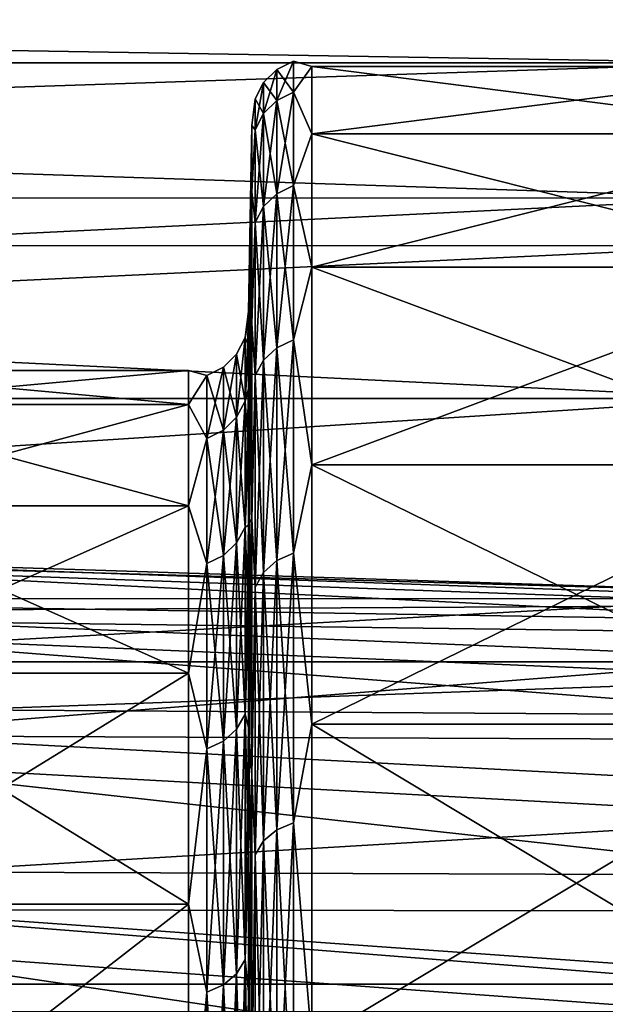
# Model space of a CAD drawing. Header units: metres. Extents: x 59 to 135, y -85 to 115.
# Tile 261 of 290: x 100.21 to 102.65, y 44.76 to 48.86. Entities that reach past the tile are written whole.
import ezdxf

# ---------------------------------------------------------------- set-up
doc = ezdxf.new("R2010")
doc.units = ezdxf.units.M
doc.layers.add('solid_20_404_502_XXX', color=7, linetype='CONTINUOUS')

msp = doc.modelspace()

# ---------------------------------------------------------------- linework, layer by layer
at = {"layer": 'solid_20_404_502_XXX'}
for points in [[(103.25, 49.118969, -9.109835), (72.358109, 47.919746, -11.497985), (72.34034, 49.120304, -9.106745)], [(103.25, 49.118969, 9.109835), (72.34034, 49.120117, 9.107179), (72.358109, 47.919556, 11.498317)], [(103.25, 49.118969, -9.109835), (103.25, 47.918583, -11.5), (72.358109, 47.919746, -11.497985)], [(103.25, 47.918583, 11.5), (103.25, 49.118969, 9.109835), (72.358109, 47.919556, 11.498317)], [(103.25, 48.96447, 1.221041), (103.25, 48.680962, 3.646612), (86.25, 48.964455, 1.221133)], [(103.25, 48.96447, -1.221041), (86.25, 48.964455, -1.221133), (86.25, 48.680981, -3.646483)], [(103.25, 48.680962, -3.646612), (103.25, 48.96447, -1.221041), (86.25, 48.680981, -3.646483)], [(103.25, 48.680962, 3.646612), (86.25, 48.680981, 3.646483), (86.25, 48.964455, 1.221133)], [(103.25, 48.117779, 6.022868), (86.25, 48.117695, 6.023078), (86.25, 48.680981, 3.646483)], [(103.25, 48.680962, 3.646612), (103.25, 48.117779, 6.022868), (86.25, 48.680981, 3.646483)], [(103.25, 48.680962, -3.646612), (86.25, 48.680981, -3.646483), (86.25, 48.117695, -6.023078)], [(103.25, 48.117779, -6.022868), (103.25, 48.680962, -3.646612), (86.25, 48.117695, -6.023078)], [(101.28508, 48.523365, 2.312428), (101.354248, 48.557949, 2.316325), (101.354248, 48.688034)], [(101.28508, 48.653229), (101.354248, 48.688034), (101.354248, 48.557949, -2.316325)], [(101.28508, 48.653229), (101.28508, 48.523365, 2.312428), (101.354248, 48.688034)], [(101.354248, 48.688034), (101.430672, 48.664978, 1.203598), (101.430672, 48.664978, -1.203598)], [(101.354248, 48.688034), (101.354248, 48.557949, 2.316325), (101.430672, 48.664978, 1.203598)], [(101.354248, 48.557949, -2.316325), (101.354248, 48.688034), (101.430672, 48.664978, -1.203598)], [(101.354248, 48.557949, 2.316325), (101.430672, 48.385521, 3.594517), (101.430672, 48.664978, 1.203598)], [(101.354248, 48.557949, -2.316325), (101.430672, 48.664978, -1.203598), (101.430672, 48.385521, -3.594517)], [(101.430672, 48.664978, -1.203598), (103.635002, 48.664978, -1.203598), (103.635002, 48.385521, -3.594517)], [(101.430672, 48.385521, -3.594517), (101.430672, 48.664978, -1.203598), (103.635002, 48.385521, -3.594517)], [(101.430672, 48.664978, 1.203598), (103.635002, 48.664978, 1.203598), (103.635002, 48.664978, -1.203598)], [(101.430672, 48.664978, -1.203598), (101.430672, 48.664978, 1.203598), (103.635002, 48.664978, -1.203598)], [(101.430672, 48.385521, 3.594517), (103.635002, 48.385521, 3.594517), (103.635002, 48.664978, 1.203598)], [(101.430672, 48.664978, 1.203598), (101.430672, 48.385521, 3.594517), (103.635002, 48.664978, 1.203598)], [(101.229874, 48.46941, 2.306349), (101.28508, 48.523365, 2.312428), (101.28508, 48.653229)], [(101.229874, 48.59893), (101.28508, 48.653229), (101.28508, 48.523365, -2.312428)], [(101.229874, 48.59893), (101.229874, 48.46941, 2.306349), (101.28508, 48.653229)], [(101.28508, 48.523365, -2.312428), (101.28508, 48.653229), (101.354248, 48.557949, -2.316325)], [(101.193939, 48.401257, 2.298669), (101.229874, 48.46941, 2.306349), (101.229874, 48.59893)], [(101.193939, 48.530346), (101.229874, 48.59893), (101.229874, 48.46941, -2.306349)], [(101.193939, 48.530346), (101.193939, 48.401257, 2.298669), (101.229874, 48.59893)], [(101.229874, 48.46941, -2.306349), (101.229874, 48.59893), (101.28508, 48.523365, -2.312428)], [(101.28508, 48.13541, 4.595776), (101.354248, 48.169342, 4.60352), (101.354248, 48.557949, 2.316325)], [(101.28508, 48.523365, 2.312428), (101.28508, 48.13541, 4.595776), (101.354248, 48.557949, 2.316325)], [(101.28508, 48.523365, -2.312428), (101.354248, 48.557949, -2.316325), (101.354248, 48.169342, -4.60352)], [(101.354248, 48.557949, 2.316325), (101.354248, 48.169342, 4.60352), (101.430672, 48.385521, 3.594517)], [(101.354248, 48.169342, -4.60352), (101.354248, 48.557949, -2.316325), (101.430672, 48.385521, -3.594517)], [(101.193939, 48.530346), (101.18071, 48.419758, -1.189315), (101.18071, 48.419758, 1.189315)], [(101.193939, 48.401257, -2.298669), (101.18071, 48.419758, -1.189315), (101.193939, 48.530346)], [(101.193939, 48.530346), (101.18071, 48.419758, 1.189315), (101.193939, 48.401257, 2.298669)], [(101.193939, 48.401257, -2.298669), (101.193939, 48.530346), (101.229874, 48.46941, -2.306349)], [(101.229874, 48.082474, 4.583694), (101.28508, 48.13541, 4.595776), (101.28508, 48.523365, 2.312428)], [(101.229874, 48.46941, 2.306349), (101.229874, 48.082474, 4.583694), (101.28508, 48.523365, 2.312428)], [(101.229874, 48.46941, -2.306349), (101.28508, 48.523365, -2.312428), (101.28508, 48.13541, -4.595776)], [(101.28508, 48.13541, -4.595776), (101.28508, 48.523365, -2.312428), (101.354248, 48.169342, -4.60352)], [(101.193939, 48.015606, 4.568432), (101.229874, 48.082474, 4.583694), (101.229874, 48.46941, 2.306349)], [(101.193939, 48.401257, 2.298669), (101.193939, 48.015606, 4.568432), (101.229874, 48.46941, 2.306349)], [(101.193939, 48.401257, -2.298669), (101.229874, 48.46941, -2.306349), (101.229874, 48.082474, -4.583694)], [(101.229874, 48.082474, -4.583694), (101.229874, 48.46941, -2.306349), (101.28508, 48.13541, -4.595776)], [(101.166595, 47.609795, -1.186174), (101.18071, 48.419758, -1.189315), (101.18071, 48.143616, -3.551863)], [(101.166595, 47.645638), (101.18071, 48.419758, 1.189315), (101.18071, 48.419758, -1.189315)], [(101.166595, 47.609795, -1.186174), (101.166595, 47.645638), (101.18071, 48.419758, -1.189315)], [(101.166595, 47.502399, 2.36802), (101.18071, 48.143616, 3.551863), (101.18071, 48.419758, 1.189315)], [(101.166595, 47.609795, 1.186174), (101.166595, 47.502399, 2.36802), (101.18071, 48.419758, 1.189315)], [(101.166595, 47.645638), (101.166595, 47.609795, 1.186174), (101.18071, 48.419758, 1.189315)], [(101.193939, 48.401257, -2.298669), (101.18071, 48.143616, -3.551863), (101.18071, 48.419758, -1.189315)], [(101.193939, 48.401257, 2.298669), (101.18071, 48.419758, 1.189315), (101.18071, 48.143616, 3.551863)], [(101.193939, 48.015606, -4.568432), (101.18071, 48.143616, -3.551863), (101.193939, 48.401257, -2.298669)], [(101.193939, 48.401257, 2.298669), (101.18071, 48.143616, 3.551863), (101.193939, 48.015606, 4.568432)], [(101.193939, 48.015606, -4.568432), (101.193939, 48.401257, -2.298669), (101.229874, 48.082474, -4.583694)], [(101.354248, 48.169342, 4.60352), (101.430672, 47.830383, 5.936827), (101.430672, 48.385521, 3.594517)], [(101.354248, 48.169342, -4.60352), (101.430672, 48.385521, -3.594517), (101.430672, 47.830383, -5.936827)], [(101.430672, 48.385521, -3.594517), (103.635002, 48.385521, -3.594517), (103.635002, 47.830383, -5.936827)], [(101.430672, 47.830383, -5.936827), (101.430672, 48.385521, -3.594517), (103.635002, 47.830383, -5.936827)], [(101.430672, 47.830383, 5.936827), (103.635002, 47.830383, 5.936827), (103.635002, 48.385521, 3.594517)], [(101.430672, 48.385521, 3.594517), (101.430672, 47.830383, 5.936827), (103.635002, 48.385521, 3.594517)], [(101.28508, 47.49424, 6.82133), (101.354248, 47.527088, 6.832824), (101.354248, 48.169342, 4.60352)], [(101.28508, 48.13541, 4.595776), (101.28508, 47.49424, 6.82133), (101.354248, 48.169342, 4.60352)], [(101.28508, 48.13541, -4.595776), (101.354248, 48.169342, -4.60352), (101.354248, 47.527088, -6.832824)], [(101.354248, 48.169342, 4.60352), (101.354248, 47.527088, 6.832824), (101.430672, 47.830383, 5.936827)], [(101.354248, 47.527088, -6.832824), (101.354248, 48.169342, -4.60352), (101.430672, 47.830383, -5.936827)], [(101.166595, 47.323841, -3.541225), (101.18071, 48.143616, -3.551863), (101.18071, 47.595066, -5.866377)], [(101.166595, 47.502399, -2.36802), (101.166595, 47.609795, -1.186174), (101.18071, 48.143616, -3.551863)], [(101.166595, 47.323841, -3.541225), (101.166595, 47.502399, -2.36802), (101.18071, 48.143616, -3.551863)], [(101.166595, 47.074772, 4.701509), (101.18071, 47.595066, 5.866377), (101.18071, 48.143616, 3.551863)], [(101.166595, 47.323841, 3.541225), (101.166595, 47.074772, 4.701509), (101.18071, 48.143616, 3.551863)], [(101.166595, 47.502399, 2.36802), (101.166595, 47.323841, 3.541225), (101.18071, 48.143616, 3.551863)], [(101.193939, 48.015606, -4.568432), (101.18071, 47.595066, -5.866377), (101.18071, 48.143616, -3.551863)], [(101.193939, 48.015606, 4.568432), (101.18071, 48.143616, 3.551863), (101.18071, 47.595066, 5.866377)], [(101.229874, 47.442989, 6.803396), (101.28508, 47.49424, 6.82133), (101.28508, 48.13541, 4.595776)], [(101.229874, 48.082474, 4.583694), (101.229874, 47.442989, 6.803396), (101.28508, 48.13541, 4.595776)], [(101.229874, 48.082474, -4.583694), (101.28508, 48.13541, -4.595776), (101.28508, 47.49424, -6.82133)], [(101.28508, 47.49424, -6.82133), (101.28508, 48.13541, -4.595776), (101.354248, 47.527088, -6.832824)], [(103.25, 48.117779, 6.022868), (103.25, 47.282539, 8.317675), (86.25, 48.117695, 6.023078)], [(103.25, 48.117779, -6.022868), (86.25, 48.117695, -6.023078), (86.25, 47.282669, -8.317341)], [(103.25, 47.282539, -8.317675), (103.25, 48.117779, -6.022868), (86.25, 47.282669, -8.317341)], [(103.25, 47.282539, 8.317675), (86.25, 47.282669, 8.317341), (86.25, 48.117695, 6.023078)], [(101.193939, 47.37825, 6.780743), (101.229874, 47.442989, 6.803396), (101.229874, 48.082474, 4.583694)], [(101.193939, 48.015606, 4.568432), (101.193939, 47.37825, 6.780743), (101.229874, 48.082474, 4.583694)], [(101.193939, 48.015606, -4.568432), (101.229874, 48.082474, -4.583694), (101.229874, 47.442989, -6.803396)], [(101.229874, 47.442989, -6.803396), (101.229874, 48.082474, -4.583694), (101.28508, 47.49424, -6.82133)], [(101.193939, 47.37825, -6.780743), (101.18071, 47.595066, -5.866377), (101.193939, 48.015606, -4.568432)], [(101.193939, 48.015606, 4.568432), (101.18071, 47.595066, 5.866377), (101.193939, 47.37825, 6.780743)], [(101.193939, 47.37825, -6.780743), (101.193939, 48.015606, -4.568432), (101.229874, 47.442989, -6.803396)], [(103.25, 47.918583, -11.5), (72.37986, 46.450497, -13.732411), (72.358109, 47.919746, -11.497985)], [(103.25, 47.918583, 11.5), (72.358109, 47.919556, 11.498317), (72.379868, 46.450268, 13.73272)], [(103.25, 47.918583, -11.5), (103.25, 46.448833, -13.734648), (72.37986, 46.450497, -13.732411)], [(103.25, 46.448833, 13.734648), (103.25, 47.918583, 11.5), (72.379868, 46.450268, 13.73272)], [(101.354248, 47.527088, 6.832824), (101.430672, 47.007072, 8.198852), (101.430672, 47.830383, 5.936827)], [(101.354248, 47.527088, -6.832824), (101.430672, 47.830383, -5.936827), (101.430672, 47.007072, -8.198852)], [(101.430672, 47.830383, -5.936827), (103.635002, 47.830383, -5.936827), (103.635002, 47.007072, -8.198852)], [(101.430672, 47.007072, -8.198852), (101.430672, 47.830383, -5.936827), (103.635002, 47.007072, -8.198852)], [(101.430672, 47.007072, 8.198852), (103.635002, 47.007072, 8.198852), (103.635002, 47.830383, 5.936827)], [(101.430672, 47.830383, 5.936827), (101.430672, 47.007072, 8.198852), (103.635002, 47.830383, 5.936827)], [(101.153374, 47.536545, 1.137874), (101.166595, 47.609795, 1.186174), (101.166595, 47.645638)], [(101.153374, 47.536545, -1.137874), (101.166595, 47.645638), (101.166595, 47.609795, -1.186174)], [(101.153374, 47.536545, -1.137874), (101.153374, 47.536545, 1.137874), (101.166595, 47.645638)], [(101.153374, 47.272346, 3.398235), (101.166595, 47.502399, 2.36802), (101.166595, 47.609795, 1.186174)], [(101.153374, 47.536545, 1.137874), (101.153374, 47.272346, 3.398235), (101.166595, 47.609795, 1.186174)], [(101.153374, 47.536545, -1.137874), (101.166595, 47.609795, -1.186174), (101.166595, 47.502399, -2.36802)], [(101.166595, 46.7561, -5.844637), (101.18071, 47.595066, -5.866377), (101.18071, 46.781525, -8.10156)], [(101.166595, 47.074772, -4.701509), (101.166595, 47.323841, -3.541225), (101.18071, 47.595066, -5.866377)], [(101.166595, 46.7561, -5.844637), (101.166595, 47.074772, -4.701509), (101.18071, 47.595066, -5.866377)], [(101.166595, 46.368988, 6.966439), (101.18071, 46.781525, 8.10156), (101.18071, 47.595066, 5.866377)], [(101.166595, 46.7561, 5.844637), (101.166595, 46.368988, 6.966439), (101.18071, 47.595066, 5.866377)], [(101.166595, 47.074772, 4.701509), (101.166595, 46.7561, 5.844637), (101.18071, 47.595066, 5.866377)], [(101.193939, 47.37825, -6.780743), (101.18071, 46.781525, -8.10156), (101.18071, 47.595066, -5.866377)], [(101.193939, 47.37825, 6.780743), (101.18071, 47.595066, 5.866377), (101.18071, 46.781525, 8.10156)], [(101.117432, 47.204803, 3.386325), (101.153374, 47.272346, 3.398235), (101.153374, 47.536545, 1.137874)], [(101.117432, 47.468075, 1.133886), (101.153374, 47.536545, 1.137874), (101.153374, 47.536545, -1.137874)], [(101.117432, 47.468075, 1.133886), (101.117432, 47.204803, 3.386325), (101.153374, 47.536545, 1.137874)], [(101.117432, 47.468075, -1.133886), (101.153374, 47.536545, -1.137874), (101.153374, 47.272346, -3.398235)], [(101.117432, 47.468075, -1.133886), (101.117432, 47.468075, 1.133886), (101.153374, 47.536545, -1.137874)], [(101.153374, 47.272346, -3.398235), (101.153374, 47.536545, -1.137874), (101.166595, 47.502399, -2.36802)], [(101.28508, 46.607918, 8.961101), (101.354248, 46.639275, 8.976201), (101.354248, 47.527088, 6.832824)], [(101.28508, 47.49424, 6.82133), (101.28508, 46.607918, 8.961101), (101.354248, 47.527088, 6.832824)], [(101.28508, 47.49424, -6.82133), (101.354248, 47.527088, -6.832824), (101.354248, 46.639275, -8.976201)], [(101.354248, 47.527088, 6.832824), (101.354248, 46.639275, 8.976201), (101.430672, 47.007072, 8.198852)], [(101.354248, 46.639275, -8.976201), (101.354248, 47.527088, -6.832824), (101.430672, 47.007072, -8.198852)], [(101.153374, 47.272346, 3.398235), (101.166595, 47.323841, 3.541225), (101.166595, 47.502399, 2.36802)], [(101.153374, 47.272346, -3.398235), (101.166595, 47.502399, -2.36802), (101.166595, 47.323841, -3.541225)], [(101.229874, 46.558994, 8.937541), (101.28508, 46.607918, 8.961101), (101.28508, 47.49424, 6.82133)], [(101.229874, 47.442989, 6.803396), (101.229874, 46.558994, 8.937541), (101.28508, 47.49424, 6.82133)], [(101.229874, 47.442989, -6.803396), (101.28508, 47.49424, -6.82133), (101.28508, 46.607918, -8.961101)], [(101.28508, 46.607918, -8.961101), (101.28508, 47.49424, -6.82133), (101.354248, 46.639275, -8.976201)], [(101.062225, 47.151329, 3.376896), (101.117432, 47.204803, 3.386325), (101.117432, 47.468075, 1.133886)], [(101.062225, 47.413868, 1.130729), (101.117432, 47.468075, 1.133886), (101.117432, 47.468075, -1.133886)], [(101.062225, 47.413868, 1.130729), (101.062225, 47.151329, 3.376896), (101.117432, 47.468075, 1.133886)], [(101.062225, 47.413868, -1.130729), (101.117432, 47.468075, -1.133886), (101.117432, 47.204803, -3.386325)], [(101.062225, 47.413868, -1.130729), (101.062225, 47.413868, 1.130729), (101.117432, 47.468075, -1.133886)], [(101.117432, 47.204803, -3.386325), (101.117432, 47.468075, -1.133886), (101.153374, 47.272346, -3.398235)], [(101.193939, 46.497204, 8.907784), (101.229874, 46.558994, 8.937541), (101.229874, 47.442989, 6.803396)], [(101.193939, 47.37825, 6.780743), (101.193939, 46.497204, 8.907784), (101.229874, 47.442989, 6.803396)], [(101.193939, 47.37825, -6.780743), (101.229874, 47.442989, -6.803396), (101.229874, 46.558994, -8.937541)], [(101.229874, 46.558994, -8.937541), (101.229874, 47.442989, -6.803396), (101.28508, 46.607918, -8.961101)], [(100.916634, 47.400002, 0), (99.353363, 47.400002), (99.353363, 47.258553, 2.338412)], [(100.916634, 47.258553, 2.338412), (100.916634, 47.400002, 0), (99.353363, 47.258553, 2.338412)], [(100.916634, 47.258553, -2.338412), (99.353363, 47.258553, -2.338412), (99.353363, 47.400002)], [(100.916634, 47.400002, 0), (100.916634, 47.258553, -2.338412), (99.353363, 47.400002)], [(100.993057, 47.379128, -1.128706), (100.916634, 47.258553, -2.338412), (100.916634, 47.400002, 0)], [(100.993057, 47.379128, 1.128706), (100.916634, 47.400002, 0), (100.916634, 47.258553, 2.338412)], [(100.993057, 47.379128, -1.128706), (100.916634, 47.400002, 0), (100.993057, 47.379128, 1.128706)], [(100.993057, 47.117058, 3.370853), (101.062225, 47.151329, 3.376896), (101.062225, 47.413868, 1.130729)], [(100.993057, 47.379128, 1.128706), (101.062225, 47.413868, 1.130729), (101.062225, 47.413868, -1.130729)], [(100.993057, 47.379128, 1.128706), (100.993057, 47.117058, 3.370853), (101.062225, 47.413868, 1.130729)], [(100.993057, 47.379128, -1.128706), (101.062225, 47.413868, -1.130729), (101.062225, 47.151329, -3.376896)], [(100.993057, 47.379128, -1.128706), (100.993057, 47.379128, 1.128706), (101.062225, 47.413868, -1.130729)], [(101.062225, 47.151329, -3.376896), (101.062225, 47.413868, -1.130729), (101.117432, 47.204803, -3.386325)], [(100.993057, 47.117058, -3.370853), (100.916634, 47.258553, -2.338412), (100.993057, 47.379128, -1.128706)], [(100.993057, 47.379128, 1.128706), (100.916634, 47.258553, 2.338412), (100.993057, 47.117058, 3.370853)], [(100.993057, 47.117058, -3.370853), (100.993057, 47.379128, -1.128706), (101.062225, 47.151329, -3.376896)], [(101.193939, 46.497204, -8.907784), (101.18071, 46.781525, -8.10156), (101.193939, 47.37825, -6.780743)], [(101.193939, 47.37825, 6.780743), (101.18071, 46.781525, 8.10156), (101.193939, 46.497204, 8.907784)], [(101.193939, 46.497204, -8.907784), (101.193939, 47.37825, -6.780743), (101.229874, 46.558994, -8.937541)], [(101.153374, 46.747524, 5.61264), (101.166595, 47.074772, 4.701509), (101.166595, 47.323841, 3.541225)], [(101.153374, 47.272346, 3.398235), (101.153374, 46.747524, 5.61264), (101.166595, 47.323841, 3.541225)], [(101.153374, 47.272346, -3.398235), (101.166595, 47.323841, -3.541225), (101.166595, 47.074772, -4.701509)], [(103.25, 47.282539, 8.317675), (86.25, 46.186546, 10.499971), (86.25, 47.282669, 8.317341)], [(103.25, 47.282539, -8.317675), (86.25, 47.282669, -8.317341), (86.25, 46.186546, -10.499971)], [(103.25, 47.282539, 8.317675), (103.25, 46.186535, 10.5), (86.25, 46.186546, 10.499971)], [(103.25, 46.186535, -10.5), (103.25, 47.282539, -8.317675), (86.25, 46.186546, -10.499971)], [(101.117432, 46.68182, 5.592969), (101.153374, 46.747524, 5.61264), (101.153374, 47.272346, 3.398235)], [(101.117432, 47.204803, 3.386325), (101.117432, 46.68182, 5.592969), (101.153374, 47.272346, 3.398235)], [(101.117432, 47.204803, -3.386325), (101.153374, 47.272346, -3.398235), (101.153374, 46.747524, -5.61264)], [(101.153374, 46.747524, -5.61264), (101.153374, 47.272346, -3.398235), (101.166595, 47.074772, -4.701509)], [(100.916634, 47.258553, 2.338412), (99.353363, 47.258553, 2.338412), (99.353363, 46.836269, 4.642724)], [(100.916634, 46.836269, 4.642724), (100.916634, 47.258553, 2.338412), (99.353363, 46.836269, 4.642724)], [(100.916634, 46.836269, -4.642724), (99.353363, 46.836269, -4.642724), (99.353363, 47.258553, -2.338412)], [(100.916634, 47.258553, -2.338412), (100.916634, 46.836269, -4.642724), (99.353363, 47.258553, -2.338412)], [(100.993057, 47.117058, -3.370853), (100.916634, 46.836269, -4.642724), (100.916634, 47.258553, -2.338412)], [(100.993057, 47.117058, 3.370853), (100.916634, 47.258553, 2.338412), (100.916634, 46.836269, 4.642724)], [(101.062225, 46.629803, 5.577396), (101.117432, 46.68182, 5.592969), (101.117432, 47.204803, 3.386325)], [(101.062225, 47.151329, 3.376896), (101.062225, 46.629803, 5.577396), (101.117432, 47.204803, 3.386325)], [(101.062225, 47.151329, -3.376896), (101.117432, 47.204803, -3.386325), (101.117432, 46.68182, -5.592969)], [(101.117432, 46.68182, -5.592969), (101.117432, 47.204803, -3.386325), (101.153374, 46.747524, -5.61264)], [(100.993057, 46.596462, 5.567415), (101.062225, 46.629803, 5.577396), (101.062225, 47.151329, 3.376896)], [(100.993057, 47.117058, 3.370853), (100.993057, 46.596462, 5.567415), (101.062225, 47.151329, 3.376896)], [(100.993057, 47.117058, -3.370853), (101.062225, 47.151329, -3.376896), (101.062225, 46.629803, -5.577396)], [(101.062225, 46.629803, -5.577396), (101.062225, 47.151329, -3.376896), (101.117432, 46.68182, -5.592969)], [(100.993057, 46.596462, -5.567415), (100.916634, 46.836269, -4.642724), (100.993057, 47.117058, -3.370853)], [(100.993057, 47.117058, 3.370853), (100.916634, 46.836269, 4.642724), (100.993057, 46.596462, 5.567415)], [(100.993057, 46.596462, -5.567415), (100.993057, 47.117058, -3.370853), (101.062225, 46.629803, -5.577396)], [(101.153374, 46.747524, 5.61264), (101.166595, 46.7561, 5.844637), (101.166595, 47.074772, 4.701509)], [(101.153374, 46.747524, -5.61264), (101.166595, 47.074772, -4.701509), (101.166595, 46.7561, -5.844637)], [(101.354248, 46.639275, 8.976201), (101.430672, 45.926727, 10.35), (101.430672, 47.007072, 8.198852)], [(101.354248, 46.639275, -8.976201), (101.430672, 47.007072, -8.198852), (101.430672, 45.926727, -10.35)], [(101.430672, 47.007072, -8.198852), (103.635002, 47.007072, -8.198852), (103.635002, 45.926727, -10.35)], [(101.430672, 45.926727, -10.35), (101.430672, 47.007072, -8.198852), (103.635002, 45.926727, -10.35)], [(101.430672, 45.926727, 10.35), (103.635002, 45.926727, 10.35), (103.635002, 47.007072, 8.198852)], [(101.430672, 47.007072, 8.198852), (101.430672, 45.926727, 10.35), (103.635002, 47.007072, 8.198852)], [(100.916634, 46.836269, 4.642724), (99.353363, 46.836269, 4.642724), (99.353363, 46.139317, 6.879335)], [(100.916634, 46.139317, 6.879335), (100.916634, 46.836269, 4.642724), (99.353363, 46.139317, 6.879335)], [(100.916634, 46.139317, -6.879335), (99.353363, 46.139317, -6.879335), (99.353363, 46.836269, -4.642724)], [(100.916634, 46.836269, -4.642724), (100.916634, 46.139317, -6.879335), (99.353363, 46.836269, -4.642724)], [(100.993057, 46.596462, -5.567415), (100.916634, 46.139317, -6.879335), (100.916634, 46.836269, -4.642724)], [(100.993057, 46.596462, 5.567415), (100.916634, 46.836269, 4.642724), (100.916634, 46.139317, 6.879335)], [(101.166595, 45.914852, -8.062821), (101.18071, 46.781525, -8.10156), (101.18071, 45.713997, -10.227181)], [(101.166595, 46.368988, -6.966439), (101.166595, 46.7561, -5.844637), (101.18071, 46.781525, -8.10156)], [(101.166595, 45.914852, -8.062821), (101.166595, 46.368988, -6.966439), (101.18071, 46.781525, -8.10156)], [(101.166595, 45.395348, 9.129783), (101.18071, 45.713997, 10.227181), (101.18071, 46.781525, 8.10156)], [(101.166595, 45.914852, 8.062821), (101.166595, 45.395348, 9.129783), (101.18071, 46.781525, 8.10156)], [(101.166595, 46.368988, 6.966439), (101.166595, 45.914852, 8.062821), (101.18071, 46.781525, 8.10156)], [(101.193939, 46.497204, -8.907784), (101.18071, 45.713997, -10.227181), (101.18071, 46.781525, -8.10156)], [(101.193939, 46.497204, 8.907784), (101.18071, 46.781525, 8.10156), (101.18071, 45.713997, 10.227181)], [(101.117432, 45.906197, 7.723979), (101.153374, 45.969173, 7.751144), (101.153374, 46.747524, 5.61264)], [(101.117432, 46.68182, 5.592969), (101.117432, 45.906197, 7.723979), (101.153374, 46.747524, 5.61264)], [(101.117432, 46.68182, -5.592969), (101.153374, 46.747524, -5.61264), (101.153374, 45.969173, -7.751144)], [(101.153374, 45.969173, 7.751144), (101.166595, 46.368988, 6.966439), (101.166595, 46.7561, 5.844637)], [(101.153374, 46.747524, 5.61264), (101.153374, 45.969173, 7.751144), (101.166595, 46.7561, 5.844637)], [(101.153374, 46.747524, -5.61264), (101.166595, 46.7561, -5.844637), (101.166595, 46.368988, -6.966439)], [(101.153374, 45.969173, -7.751144), (101.153374, 46.747524, -5.61264), (101.166595, 46.368988, -6.966439)], [(97.194763, 46.675579, 0.850736), (103.603325, 46.469978, -0.208342), (103.603325, 46.447788, 0.92874)], [(97.194763, 46.65184, -1.268762), (103.603325, 46.469978, -0.208342), (97.194763, 46.675579, 0.850736)], [(97.194763, 46.675579, 0.850736), (103.603325, 46.447788, 0.92874), (103.603325, 46.355663, 2.062301)], [(97.194763, 46.675579, 0.850736), (103.603325, 46.355663, 2.062301), (97.194763, 46.45924, 2.959299)], [(97.194763, 46.65184, -1.268762), (103.603325, 46.422146, -1.344634), (103.603325, 46.469978, -0.208342)], [(97.194763, 46.388336, -3.371951), (103.603325, 46.422146, -1.344634), (97.194763, 46.65184, -1.268762)], [(101.062225, 45.856339, 7.702472), (101.117432, 45.906197, 7.723979), (101.117432, 46.68182, 5.592969)], [(101.062225, 46.629803, 5.577396), (101.062225, 45.856339, 7.702472), (101.117432, 46.68182, 5.592969)], [(101.062225, 46.629803, -5.577396), (101.117432, 46.68182, -5.592969), (101.117432, 45.906197, -7.723979)], [(101.117432, 45.906197, -7.723979), (101.117432, 46.68182, -5.592969), (101.153374, 45.969173, -7.751144)], [(100.993057, 45.824383, 7.688688), (101.062225, 45.856339, 7.702472), (101.062225, 46.629803, 5.577396)], [(100.993057, 46.596462, 5.567415), (100.993057, 45.824383, 7.688688), (101.062225, 46.629803, 5.577396)], [(100.993057, 46.596462, -5.567415), (101.062225, 46.629803, -5.577396), (101.062225, 45.856339, -7.702472)], [(101.062225, 45.856339, -7.702472), (101.062225, 46.629803, -5.577396), (101.117432, 45.906197, -7.723979)], [(101.229874, 45.441612, 10.959292), (101.28508, 45.487591, 10.988181), (101.28508, 46.607918, 8.961101)], [(101.229874, 46.558994, 8.937541), (101.229874, 45.441612, 10.959292), (101.28508, 46.607918, 8.961101)], [(101.229874, 46.558994, -8.937541), (101.28508, 46.607918, -8.961101), (101.28508, 45.487591, -10.988181)], [(101.28508, 45.487591, 10.988181), (101.354248, 45.517059, 11.006697), (101.354248, 46.639275, 8.976201)], [(101.28508, 46.607918, 8.961101), (101.28508, 45.487591, 10.988181), (101.354248, 46.639275, 8.976201)], [(101.28508, 46.607918, -8.961101), (101.354248, 46.639275, -8.976201), (101.354248, 45.517059, -11.006697)], [(101.28508, 45.487591, -10.988181), (101.28508, 46.607918, -8.961101), (101.354248, 45.517059, -11.006697)], [(101.354248, 46.639275, 8.976201), (101.354248, 45.517059, 11.006697), (101.430672, 45.926727, 10.35)], [(101.354248, 45.517059, -11.006697), (101.354248, 46.639275, -8.976201), (101.430672, 45.926727, -10.35)], [(100.993057, 45.824383, -7.688688), (100.916634, 46.139317, -6.879335), (100.993057, 46.596462, -5.567415)], [(100.993057, 46.596462, 5.567415), (100.916634, 46.139317, 6.879335), (100.993057, 45.824383, 7.688688)], [(100.993057, 45.824383, -7.688688), (100.993057, 46.596462, -5.567415), (101.062225, 45.856339, -7.702472)], [(101.193939, 45.383541, 10.922803), (101.229874, 45.441612, 10.959292), (101.229874, 46.558994, 8.937541)], [(101.193939, 46.497204, 8.907784), (101.193939, 45.383541, 10.922803), (101.229874, 46.558994, 8.937541)], [(101.193939, 46.497204, -8.907784), (101.229874, 46.558994, -8.937541), (101.229874, 45.441612, -10.959292)], [(101.229874, 45.441612, -10.959292), (101.229874, 46.558994, -8.937541), (101.28508, 45.487591, -10.988181)], [(101.193939, 45.383541, -10.922803), (101.18071, 45.713997, -10.227181), (101.193939, 46.497204, -8.907784)], [(101.193939, 46.497204, 8.907784), (101.18071, 45.713997, 10.227181), (101.193939, 45.383541, 10.922803)], [(101.193939, 45.383541, -10.922803), (101.193939, 46.497204, -8.907784), (101.229874, 45.441612, -10.959292)], [(103.25, 46.448833, -13.734648), (72.405296, 44.732399, -15.780583), (72.37986, 46.450497, -13.732411)], [(103.25, 46.448833, 13.734648), (72.379868, 46.450268, 13.73272), (72.405296, 44.732136, 15.780864)], [(103.25, 46.448833, -13.734648), (103.25, 44.729595, -15.783558), (72.405296, 44.732399, -15.780583)], [(103.25, 44.729595, 15.783558), (103.25, 46.448833, 13.734648), (72.405296, 44.732136, 15.780864)], [(97.194763, 46.45924, 2.959299), (103.603325, 46.355663, 2.062301), (103.603325, 46.193951, 3.188044)], [(97.194763, 46.45924, 2.959299), (103.603325, 46.193951, 3.188044), (103.603325, 45.963264, 4.301701)], [(97.194763, 46.45924, 2.959299), (103.603325, 45.963264, 4.301701), (97.194763, 46.005608, 5.029819)], [(97.194763, 46.388336, -3.371951), (103.603325, 46.304474, -2.475828), (103.603325, 46.422146, -1.344634)], [(97.194763, 46.388336, -3.371951), (103.603325, 46.117409, -3.597637), (103.603325, 46.304474, -2.475828)], [(97.194763, 45.888447, -5.431793), (103.603325, 46.117409, -3.597637), (97.194763, 46.388336, -3.371951)], [(101.153374, 45.969173, 7.751144), (101.166595, 45.914852, 8.062821), (101.166595, 46.368988, 6.966439)], [(101.153374, 45.969173, -7.751144), (101.166595, 46.368988, -6.966439), (101.166595, 45.914852, -8.062821)], [(103.25, 44.844585, 12.540331), (86.25, 44.844551, 12.540382), (86.25, 46.186546, 10.499971)], [(103.25, 46.186535, 10.5), (103.25, 44.844585, 12.540331), (86.25, 46.186546, 10.499971)], [(103.25, 46.186535, -10.5), (86.25, 46.186546, -10.499971), (86.25, 44.844551, -12.540382)], [(103.25, 44.844585, -12.540331), (103.25, 46.186535, -10.5), (86.25, 44.844551, -12.540382)], [(97.194763, 45.888447, -5.431793), (103.603325, 45.86166, -4.705807), (103.603325, 46.117409, -3.597637)], [(100.916634, 46.139317, 6.879335), (99.353363, 46.139317, 6.879335), (99.353363, 45.177845, 9.01563)], [(100.916634, 45.177845, 9.01563), (100.916634, 46.139317, 6.879335), (99.353363, 45.177845, 9.01563)], [(100.916634, 45.177845, -9.01563), (99.353363, 45.177845, -9.01563), (99.353363, 46.139317, -6.879335)], [(100.916634, 46.139317, -6.879335), (100.916634, 45.177845, -9.01563), (99.353363, 46.139317, -6.879335)], [(100.993057, 45.824383, -7.688688), (100.916634, 45.177845, -9.01563), (100.916634, 46.139317, -6.879335)], [(100.993057, 45.824383, 7.688688), (100.916634, 46.139317, 6.879335), (100.916634, 45.177845, 9.01563)], [(97.194763, 46.005608, 5.029819), (103.603325, 45.963264, 4.301701), (103.603325, 45.664478, 5.39905)], [(97.194763, 46.005608, 5.029819), (103.603325, 45.664478, 5.39905), (103.603325, 45.298721, 6.47593)], [(97.194763, 46.005608, 5.029819), (103.603325, 45.298721, 6.47593), (97.194763, 45.320511, 7.035682)], [(101.117432, 44.88842, 9.750534), (101.153374, 44.947819, 9.784827), (101.153374, 45.969173, 7.751144)], [(101.117432, 45.906197, 7.723979), (101.117432, 44.88842, 9.750534), (101.153374, 45.969173, 7.751144)], [(101.117432, 45.906197, -7.723979), (101.153374, 45.969173, -7.751144), (101.153374, 44.947819, -9.784827)], [(101.153374, 45.969173, 7.751144), (101.153374, 44.947819, 9.784827), (101.166595, 45.914852, 8.062821)], [(101.153374, 45.969173, -7.751144), (101.166595, 45.914852, -8.062821), (101.166595, 45.395348, -9.129783)], [(101.153374, 44.947819, -9.784827), (101.153374, 45.969173, -7.751144), (101.166595, 45.395348, -9.129783)], [(101.153374, 44.947819, 9.784827), (101.166595, 45.395348, 9.129783), (101.166595, 45.914852, 8.062821)], [(101.166595, 45.395348, -9.129783), (101.166595, 45.914852, -8.062821), (101.18071, 45.713997, -10.227181)], [(101.354248, 45.517059, 11.006697), (101.430672, 44.603951, 12.361183), (101.430672, 45.926727, 10.35)], [(101.354248, 45.517059, -11.006697), (101.430672, 45.926727, -10.35), (101.430672, 44.603951, -12.361183)], [(101.430672, 45.926727, -10.35), (103.635002, 45.926727, -10.35), (103.635002, 44.603951, -12.361183)], [(101.430672, 44.603951, -12.361183), (101.430672, 45.926727, -10.35), (103.635002, 44.603951, -12.361183)], [(101.430672, 44.603951, 12.361183), (103.635002, 44.603951, 12.361183), (103.635002, 45.926727, 10.35)], [(101.430672, 45.926727, 10.35), (101.430672, 44.603951, 12.361183), (103.635002, 45.926727, 10.35)], [(97.194763, 45.888447, -5.431793), (103.603325, 45.538197, -5.796136), (103.603325, 45.86166, -4.705807)], [(97.194763, 45.158604, -7.42181), (103.603325, 45.538197, -5.796136), (97.194763, 45.888447, -5.431793)], [(101.062225, 44.841396, 9.723385), (101.117432, 44.88842, 9.750534), (101.117432, 45.906197, 7.723979)], [(101.062225, 45.856339, 7.702472), (101.062225, 44.841396, 9.723385), (101.117432, 45.906197, 7.723979)], [(101.062225, 45.856339, -7.702472), (101.117432, 45.906197, -7.723979), (101.117432, 44.88842, -9.750534)], [(101.117432, 44.88842, -9.750534), (101.117432, 45.906197, -7.723979), (101.153374, 44.947819, -9.784827)], [(100.993057, 44.811256, 9.705984), (101.062225, 44.841396, 9.723385), (101.062225, 45.856339, 7.702472)], [(100.993057, 45.824383, 7.688688), (100.993057, 44.811256, 9.705984), (101.062225, 45.856339, 7.702472)], [(100.993057, 45.824383, -7.688688), (101.062225, 45.856339, -7.702472), (101.062225, 44.841396, -9.723385)], [(101.062225, 44.841396, -9.723385), (101.062225, 45.856339, -7.702472), (101.117432, 44.88842, -9.750534)], [(100.993057, 44.811256, -9.705984), (100.916634, 45.177845, -9.01563), (100.993057, 45.824383, -7.688688)], [(100.993057, 45.824383, 7.688688), (100.916634, 45.177845, 9.01563), (100.993057, 44.811256, 9.705984)], [(100.993057, 44.811256, -9.705984), (100.993057, 45.824383, -7.688688), (101.062225, 44.841396, -9.723385)], [(101.166595, 44.812366, -10.163431), (101.18071, 45.713997, -10.227181), (101.18071, 44.406918, -12.214499)], [(101.166595, 44.812366, -10.163431), (101.166595, 45.395348, -9.129783), (101.18071, 45.713997, -10.227181)], [(101.166595, 44.168041, 11.159994), (101.18071, 44.406918, 12.214499), (101.18071, 45.713997, 10.227181)], [(101.166595, 44.812366, 10.163431), (101.166595, 44.168041, 11.159994), (101.18071, 45.713997, 10.227181)], [(101.166595, 45.395348, 9.129783), (101.166595, 44.812366, 10.163431), (101.18071, 45.713997, 10.227181)], [(101.193939, 45.383541, -10.922803), (101.18071, 44.406918, -12.214499), (101.18071, 45.713997, -10.227181)], [(101.193939, 45.383541, 10.922803), (101.18071, 45.713997, 10.227181), (101.18071, 44.406918, 12.214499)], [(97.194763, 45.158604, -7.42181), (103.603325, 45.148243, -6.864492), (103.603325, 45.538197, -5.796136)], [(101.28508, 44.147346, 12.877078), (101.354248, 44.174557, 12.898777), (101.354248, 45.517059, 11.006697)], [(101.28508, 45.487591, 10.988181), (101.28508, 44.147346, 12.877078), (101.354248, 45.517059, 11.006697)], [(101.28508, 45.487591, -10.988181), (101.354248, 45.517059, -11.006697), (101.354248, 44.174557, -12.898777)], [(101.354248, 45.517059, 11.006697), (101.354248, 44.174557, 12.898777), (101.430672, 44.603951, 12.361183)], [(101.354248, 44.174557, -12.898777), (101.354248, 45.517059, -11.006697), (101.430672, 44.603951, -12.361183)], [(101.229874, 44.104893, 12.843224), (101.28508, 44.147346, 12.877078), (101.28508, 45.487591, 10.988181)], [(101.229874, 45.441612, 10.959292), (101.229874, 44.104893, 12.843224), (101.28508, 45.487591, 10.988181)], [(101.229874, 45.441612, -10.959292), (101.28508, 45.487591, -10.988181), (101.28508, 44.147346, -12.877078)], [(101.28508, 44.147346, -12.877078), (101.28508, 45.487591, -10.988181), (101.354248, 44.174557, -12.898777)], [(101.193939, 44.05127, 12.800461), (101.229874, 44.104893, 12.843224), (101.229874, 45.441612, 10.959292)], [(101.193939, 45.383541, 10.922803), (101.193939, 44.05127, 12.800461), (101.229874, 45.441612, 10.959292)], [(101.193939, 45.383541, -10.922803), (101.229874, 45.441612, -10.959292), (101.229874, 44.104893, -12.843224)], [(101.229874, 44.104893, -12.843224), (101.229874, 45.441612, -10.959292), (101.28508, 44.147346, -12.877078)], [(101.153374, 44.947819, 9.784827), (101.166595, 44.812366, 10.163431), (101.166595, 45.395348, 9.129783)], [(101.153374, 44.947819, -9.784827), (101.166595, 45.395348, -9.129783), (101.166595, 44.812366, -10.163431)], [(101.193939, 44.05127, -12.800461), (101.18071, 44.406918, -12.214499), (101.193939, 45.383541, -10.922803)], [(101.193939, 45.383541, 10.922803), (101.18071, 44.406918, 12.214499), (101.193939, 44.05127, 12.800461)], [(101.193939, 44.05127, -12.800461), (101.193939, 45.383541, -10.922803), (101.229874, 44.104893, -12.843224)], [(97.194763, 45.320511, 7.035682), (103.603325, 45.298721, 6.47593), (103.603325, 44.86739, 7.528259)], [(97.194763, 45.320511, 7.035682), (103.603325, 44.86739, 7.528259), (103.603325, 44.372108, 8.552048)], [(97.194763, 45.320511, 7.035682), (103.603325, 44.372108, 8.552048), (97.194763, 44.412762, 8.9511)], [(100.916634, 45.177845, 9.01563), (99.353363, 45.177845, 9.01563), (99.353363, 43.965885, 11.020456)], [(100.916634, 43.965885, 11.020456), (100.916634, 45.177845, 9.01563), (99.353363, 43.965885, 11.020456)], [(100.916634, 43.965885, -11.020456), (99.353363, 43.965885, -11.020456), (99.353363, 45.177845, -9.01563)], [(100.916634, 45.177845, -9.01563), (100.916634, 43.965885, -11.020456), (99.353363, 45.177845, -9.01563)], [(100.993057, 44.811256, -9.705984), (100.916634, 43.965885, -11.020456), (100.916634, 45.177845, -9.01563)], [(100.993057, 44.811256, 9.705984), (100.916634, 45.177845, 9.01563), (100.916634, 43.965885, 11.020456)], [(97.194763, 45.158604, -7.42181), (103.603325, 44.693279, -7.906825), (103.603325, 45.148243, -6.864492)], [(97.194763, 44.208187, -9.316419), (103.603325, 44.693279, -7.906825), (97.194763, 45.158604, -7.42181)], [(101.117432, 43.642258, 11.64523), (101.153374, 43.697273, 11.686187), (101.153374, 44.947819, 9.784827)], [(101.117432, 44.88842, 9.750534), (101.117432, 43.642258, 11.64523), (101.153374, 44.947819, 9.784827)], [(101.117432, 44.88842, -9.750534), (101.153374, 44.947819, -9.784827), (101.153374, 43.697273, -11.686187)], [(101.153374, 44.947819, 9.784827), (101.153374, 43.697273, 11.686187), (101.166595, 44.812366, 10.163431)], [(101.153374, 44.947819, -9.784827), (101.166595, 44.812366, -10.163431), (101.166595, 44.168041, -11.159994)], [(101.153374, 43.697273, -11.686187), (101.153374, 44.947819, -9.784827), (101.166595, 44.168041, -11.159994)], [(101.062225, 43.598705, 11.612805), (101.117432, 43.642258, 11.64523), (101.117432, 44.88842, 9.750534)], [(101.062225, 44.841396, 9.723385), (101.062225, 43.598705, 11.612805), (101.117432, 44.88842, 9.750534)], [(101.062225, 44.841396, -9.723385), (101.117432, 44.88842, -9.750534), (101.117432, 43.642258, -11.64523)], [(101.117432, 43.642258, -11.64523), (101.117432, 44.88842, -9.750534), (101.153374, 43.697273, -11.686187)], [(103.25, 44.844585, 12.540331), (103.25, 43.274845, 14.411075), (86.25, 44.844551, 12.540382)], [(103.25, 43.274845, -14.411075), (103.25, 44.844585, -12.540331), (86.25, 44.844551, -12.540382)], [(103.25, 43.274845, 14.411075), (86.25, 43.274685, 14.411202), (86.25, 44.844551, 12.540382)], [(103.25, 43.274845, -14.411075), (86.25, 44.844551, -12.540382), (86.25, 43.274685, -14.411202)], [(100.993057, 43.570789, -11.592023), (100.916634, 43.965885, -11.020456), (100.993057, 44.811256, -9.705984)], [(100.993057, 44.811256, 9.705984), (100.916634, 43.965885, 11.020456), (100.993057, 43.570789, 11.592023)], [(100.993057, 43.570789, 11.592023), (101.062225, 43.598705, 11.612805), (101.062225, 44.841396, 9.723385)], [(100.993057, 44.811256, 9.705984), (100.993057, 43.570789, 11.592023), (101.062225, 44.841396, 9.723385)], [(100.993057, 44.811256, -9.705984), (101.062225, 44.841396, -9.723385), (101.062225, 43.598705, -11.612805)], [(100.993057, 43.570789, -11.592023), (100.993057, 44.811256, -9.705984), (101.062225, 43.598705, -11.612805)], [(101.062225, 43.598705, -11.612805), (101.062225, 44.841396, -9.723385), (101.117432, 43.642258, -11.64523)], [(101.153374, 43.697273, 11.686187), (101.166595, 44.168041, 11.159994), (101.166595, 44.812366, 10.163431)], [(101.166595, 44.168041, -11.159994), (101.166595, 44.812366, -10.163431), (101.18071, 44.406918, -12.214499)]]:
    msp.add_3dface(points, dxfattribs=at)

doc.saveas('drawing.dxf')
